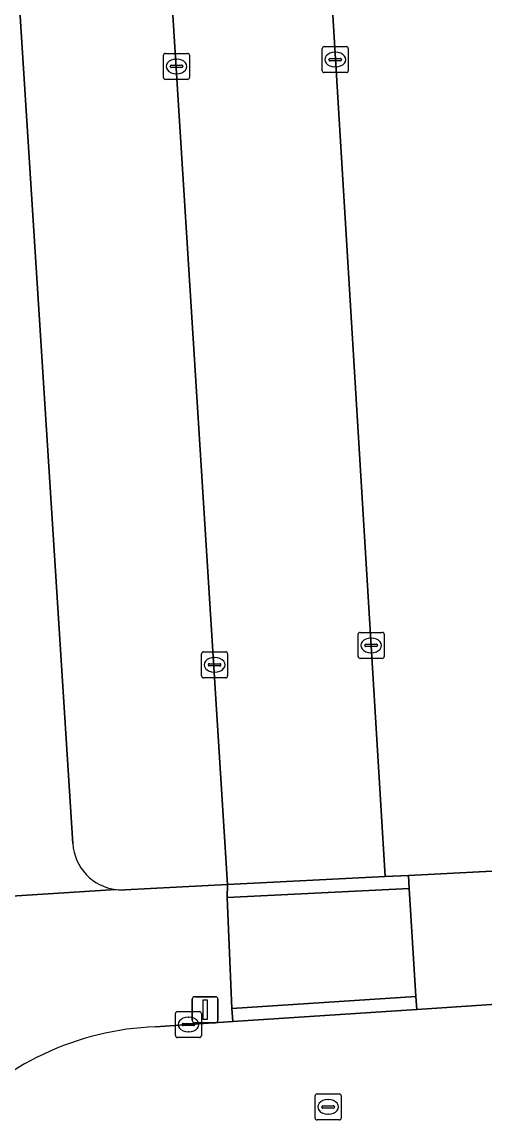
# Model space of a CAD drawing. Extents: x 159680 to 160786, y 387323 to 388340.
# Drawn here: x 160354.58 to 160372.37, y 387691.03 to 387733.33 of the extents above; entities that cross this region are included whole.
import ezdxf

# ---------------------------------------------------------------- set-up
doc = ezdxf.new("R2010")
doc.units = 0
for name, color, linetype in [('IMGEO_Kolk', 7, 'Continuous'), ('IMGEO_Lichtmast', 7, 'Continuous'), ('IMGEO_Parkeervlak_open', 7, 'Continuous'), ('IMGEO_Rijbaan_lokaal_open', 7, 'Continuous'), ('IMGEO_Rioolput', 7, 'Continuous'), ('IMGEO_Voetpad_open', 7, 'Continuous')]:
    doc.layers.add(name, color=color, linetype=linetype)

msp = doc.modelspace()

# ---------------------------------------------------------------- linework, layer by layer
at = {"layer": 'IMGEO_Kolk'}
for p, q in [((160366.119, 387731.459), (160366.119, 387732.311)), ((160366.194, 387732.385), (160367.046, 387732.385)), ((160367.12, 387732.311), (160367.12, 387731.459)), ((160360.018, 387731.198), (160360.018, 387732.05)), ((160360.093, 387732.124), (160360.945, 387732.124)), ((160360.506, 387731.904), (160360.531, 387731.904)), ((160361.019, 387732.05), (160361.019, 387731.198)), ((160366.378, 387731.879), (160366.378, 387731.891)), ((160366.816, 387731.842), (160366.418, 387731.842)), ((160366.421, 387731.928), (160366.819, 387731.928)), ((160366.607, 387732.165), (160366.632, 387732.165)), ((160366.862, 387731.891), (160366.862, 387731.879)), ((160360.277, 387731.618), (160360.277, 387731.63)), ((160360.715, 387731.581), (160360.317, 387731.581)), ((160360.32, 387731.667), (160360.718, 387731.667)), ((160360.761, 387731.63), (160360.761, 387731.618)), ((160366.63, 387731.605), (160366.605, 387731.605)), ((160360.945, 387731.124), (160360.093, 387731.124)), ((160360.529, 387731.344), (160360.504, 387731.344)), ((160367.046, 387731.385), (160366.194, 387731.385)), ((160367.573, 387709.876), (160368.425, 387709.876)), ((160367.498, 387708.95), (160367.498, 387709.802)), ((160367.8, 387709.419), (160368.198, 387709.419)), ((160367.986, 387709.656), (160368.011, 387709.656)), ((160368.499, 387709.802), (160368.499, 387708.95)), ((160361.482, 387708.203), (160361.482, 387709.055)), ((160361.557, 387709.129), (160362.409, 387709.129)), ((160362.483, 387709.055), (160362.483, 387708.203)), ((160367.757, 387709.37), (160367.757, 387709.382)), ((160368.195, 387709.333), (160367.797, 387709.333)), ((160368.009, 387709.096), (160367.984, 387709.096)), ((160368.241, 387709.382), (160368.241, 387709.37)), ((160361.741, 387708.623), (160361.741, 387708.635)), ((160362.179, 387708.586), (160361.781, 387708.586)), ((160361.784, 387708.672), (160362.182, 387708.672)), ((160361.97, 387708.909), (160361.995, 387708.909)), ((160362.225, 387708.635), (160362.225, 387708.623)), ((160368.425, 387708.876), (160367.573, 387708.876)), ((160362.409, 387708.129), (160361.557, 387708.129)), ((160361.993, 387708.349), (160361.968, 387708.349)), ((160360.478, 387694.382), (160360.478, 387695.234)), ((160360.553, 387695.308), (160361.405, 387695.308)), ((160360.966, 387695.088), (160360.991, 387695.088)), ((160361.479, 387695.234), (160361.479, 387694.382)), ((160360.737, 387694.802), (160360.737, 387694.814)), ((160361.175, 387694.765), (160360.777, 387694.765)), ((160360.78, 387694.851), (160361.178, 387694.851)), ((160361.221, 387694.814), (160361.221, 387694.802)), ((160361.405, 387694.308), (160360.553, 387694.308)), ((160360.989, 387694.528), (160360.964, 387694.528))]:
    msp.add_line(p, q, dxfattribs=at)
for points in [[(160366.119, 387731.459), (160366.119, 387732.311)], [(160366.194, 387732.385), (160367.046, 387732.385)], [(160367.12, 387732.311), (160367.12, 387731.459)], [(160360.018, 387731.198), (160360.018, 387732.05)], [(160360.093, 387732.124), (160360.945, 387732.124)], [(160361.019, 387732.05), (160361.019, 387731.198)], [(160360.945, 387731.124), (160360.093, 387731.124)], [(160367.046, 387731.385), (160366.194, 387731.385)], [(160367.573, 387709.876), (160368.425, 387709.876)], [(160367.498, 387708.95), (160367.498, 387709.802)], [(160368.499, 387709.802), (160368.499, 387708.95)], [(160361.482, 387708.203), (160361.482, 387709.055)], [(160361.557, 387709.129), (160362.409, 387709.129)], [(160362.483, 387709.055), (160362.483, 387708.203)], [(160368.425, 387708.876), (160367.573, 387708.876)], [(160362.409, 387708.129), (160361.557, 387708.129)], [(160360.478, 387694.382), (160360.478, 387695.234)], [(160360.553, 387695.308), (160361.405, 387695.308)], [(160361.479, 387695.234), (160361.479, 387694.382)], [(160361.405, 387694.308), (160360.553, 387694.308)]]:
    msp.add_lwpolyline(points, dxfattribs=at)
for centre, radius, start, end in [((160366.196, 387732.309), 0.0765, 91.552, 178.448), ((160366.196, 387732.309), 0.0765, 91.552, 178.448), ((160367.044, 387732.309), 0.0765, 1.552, 88.448), ((160367.044, 387732.309), 0.0765, 1.552, 88.448), ((160360.095, 387732.048), 0.0765, 91.552, 178.448), ((160360.095, 387732.048), 0.0765, 91.552, 178.448), ((160360.943, 387732.048), 0.0765, 1.552, 88.448), ((160360.943, 387732.048), 0.0765, 1.552, 88.448), ((160366.418, 387731.888), 0.0403, 85.8775, 175.7526), ((160366.415, 387731.878), 0.0366, 178.938, 274.7102), ((160366.819, 387731.885), 0.043, 264.8664, 352.4533), ((160366.823, 387731.89), 0.0386, 1.7309, 96.639), ((160360.317, 387731.627), 0.0403, 85.8775, 175.7526), ((160360.314, 387731.617), 0.0366, 178.938, 274.7102), ((160360.718, 387731.624), 0.043, 264.8664, 352.4533), ((160360.722, 387731.629), 0.0386, 1.7309, 96.639), ((160366.196, 387731.461), 0.0765, 181.552, 268.448), ((160366.196, 387731.461), 0.0765, 181.552, 268.448), ((160367.044, 387731.461), 0.0765, 271.552, 358.448), ((160367.044, 387731.461), 0.0765, 271.552, 358.448), ((160360.095, 387731.2), 0.0765, 181.552, 268.448), ((160360.095, 387731.2), 0.0765, 181.552, 268.448), ((160360.943, 387731.2), 0.0765, 271.552, 358.448), ((160360.943, 387731.2), 0.0765, 271.552, 358.448), ((160367.575, 387709.8), 0.0765, 91.552, 178.448), ((160367.575, 387709.8), 0.0765, 91.552, 178.448), ((160368.423, 387709.8), 0.0765, 1.552, 88.448), ((160368.423, 387709.8), 0.0765, 1.552, 88.448), ((160367.797, 387709.379), 0.0403, 85.8775, 175.7526), ((160368.202, 387709.381), 0.0386, 1.7309, 96.639), ((160361.559, 387709.053), 0.0765, 91.552, 178.448), ((160361.559, 387709.053), 0.0765, 91.552, 178.448), ((160362.407, 387709.053), 0.0765, 1.552, 88.448), ((160362.407, 387709.053), 0.0765, 1.552, 88.448), ((160367.794, 387709.369), 0.0366, 178.938, 274.7102), ((160368.198, 387709.376), 0.043, 264.8664, 352.4533), ((160361.781, 387708.632), 0.0403, 85.8775, 175.7526), ((160361.778, 387708.622), 0.0366, 178.938, 274.7102), ((160362.182, 387708.629), 0.043, 264.8664, 352.4533), ((160362.186, 387708.634), 0.0386, 1.7309, 96.639), ((160367.575, 387708.952), 0.0765, 181.552, 268.448), ((160367.575, 387708.952), 0.0765, 181.552, 268.448), ((160368.423, 387708.952), 0.0765, 271.552, 358.448), ((160368.423, 387708.952), 0.0765, 271.552, 358.448), ((160361.559, 387708.205), 0.0765, 181.552, 268.448), ((160361.559, 387708.205), 0.0765, 181.552, 268.448), ((160362.407, 387708.205), 0.0765, 271.552, 358.448), ((160362.407, 387708.205), 0.0765, 271.552, 358.448), ((160360.555, 387695.232), 0.0765, 91.552, 178.448), ((160360.555, 387695.232), 0.0765, 91.552, 178.448), ((160361.403, 387695.232), 0.0765, 1.552, 88.448), ((160361.403, 387695.232), 0.0765, 1.552, 88.448), ((160360.777, 387694.811), 0.0403, 85.8775, 175.7526), ((160360.774, 387694.801), 0.0366, 178.938, 274.7102), ((160361.178, 387694.808), 0.043, 264.8664, 352.4533), ((160361.182, 387694.813), 0.0386, 1.7309, 96.639), ((160360.555, 387694.384), 0.0765, 181.552, 268.448), ((160360.555, 387694.384), 0.0765, 181.552, 268.448), ((160361.403, 387694.384), 0.0765, 271.552, 358.448), ((160361.403, 387694.384), 0.0765, 271.552, 358.448)]:
    msp.add_arc(centre, radius, start, end, dxfattribs=at)
for centre, major_axis, ratio, start_param, end_param in [((160360.505, 387731.624), (-0.387, 0.002), 0.722429, 4.712389, 7.853982), ((160360.53, 387731.624), (-0.39, 0.002), 0.717154, 1.570796, 4.712389), ((160366.606, 387731.885), (-0.387, 0.002), 0.722429, 4.712389, 7.853982), ((160366.631, 387731.885), (-0.39, 0.002), 0.717154, 1.570796, 4.712389), ((160367.985, 387709.376), (-0.387, 0.002), 0.722429, 4.712389, 7.853982), ((160368.01, 387709.376), (-0.39, 0.002), 0.717154, 1.570796, 4.712389), ((160361.969, 387708.629), (-0.387, 0.002), 0.722429, 4.712389, 7.853982), ((160361.994, 387708.629), (-0.39, 0.002), 0.717154, 1.570796, 4.712389), ((160360.965, 387694.808), (-0.387, 0.002), 0.722429, 4.712389, 7.853982), ((160360.99, 387694.808), (-0.39, 0.002), 0.717154, 1.570796, 4.712389)]:
    msp.add_ellipse(centre, major_axis=major_axis, ratio=ratio, start_param=start_param, end_param=end_param, dxfattribs=at)
at = {"layer": 'IMGEO_Lichtmast'}
for p, q in [((160361.223, 387695.877), (160362.013, 387695.877)), ((160362.013, 387695.877), (160361.223, 387695.877)), ((160361.123, 387694.977), (160361.123, 387695.777)), ((160361.123, 387695.777), (160361.123, 387694.977)), ((160362.113, 387695.777), (160362.113, 387694.977)), ((160362.113, 387694.977), (160362.113, 387695.777)), ((160362.013, 387694.877), (160361.223, 387694.877)), ((160361.223, 387694.877), (160362.013, 387694.877))]:
    msp.add_line(p, q, dxfattribs=at)
msp.add_lwpolyline([(160361.543, 387695.752), (160361.693, 387695.752), (160361.693, 387695.002), (160361.543, 387695.002), (160361.543, 387695.752)], dxfattribs=at)
for centre, start, end in [((160361.223, 387695.777), 90, 180), ((160361.223, 387695.777), 90, 180), ((160362.013, 387695.777), 0, 90), ((160362.013, 387695.777), 360, 90), ((160361.223, 387694.977), 180, 270), ((160361.223, 387694.977), 180, 270), ((160362.013, 387694.977), 270, 0), ((160362.013, 387694.977), 270, 0)]:
    msp.add_arc(centre, 0.1, start, end, dxfattribs=at)
at = {"layer": 'IMGEO_Parkeervlak_open'}
for points in [[(160358.531, 387699.981), (160362.482, 387700.184), (160359.59, 387746.24)], [(160353.847, 387744.031), (160356.538, 387701.758)], [(160366.368, 387736.143), (160368.541, 387700.494), (160369.434, 387700.54), (160372.653, 387700.705)]]:
    msp.add_lwpolyline(points, dxfattribs=at)
for centre, radius, start, end in [((160358.434, 387701.878), 1.9, 183.6295, 262.9274), ((160358.436, 387701.937), 1.959, 263.0737, 272.7738)]:
    msp.add_arc(centre, radius, start, end, dxfattribs=at)
at = {"layer": 'IMGEO_Rijbaan_lokaal_open'}
for points in [[(160378.568, 387747.467), (160377.572, 387747.412), (160364.092, 387746.559), (160359.59, 387746.24), (160362.482, 387700.184), (160368.541, 387700.494), (160366.368, 387736.143), (160366.288, 387737.274)], [(160491.682, 387703.355), (160486.008, 387702.939), (160477.957, 387702.379), (160477.777, 387702.367), (160464.79, 387701.481), (160447.454, 387700.489), (160425.883, 387699.152), (160410.295, 387698.102), (160403.188, 387697.624), (160398.414, 387697.302), (160369.75, 387695.391), (160362.683, 387694.92), (160359.719, 387694.722)]]:
    msp.add_lwpolyline(points, dxfattribs=at)
msp.add_arc((160360.131, 387683.684), 11.046, 92.1396, 138.3478, dxfattribs=at)
at = {"layer": 'IMGEO_Rioolput'}
for p, q in [((160365.845, 387691.216), (160365.845, 387692.068)), ((160365.92, 387692.142), (160366.772, 387692.142)), ((160366.846, 387692.068), (160366.846, 387691.216)), ((160366.104, 387691.636), (160366.104, 387691.648)), ((160366.147, 387691.685), (160366.545, 387691.685)), ((160366.333, 387691.922), (160366.358, 387691.922)), ((160366.588, 387691.648), (160366.588, 387691.636)), ((160366.542, 387691.599), (160366.144, 387691.599)), ((160366.356, 387691.362), (160366.331, 387691.362)), ((160366.772, 387691.142), (160365.92, 387691.142))]:
    msp.add_line(p, q, dxfattribs=at)
for points in [[(160365.845, 387691.216), (160365.845, 387692.068)], [(160365.92, 387692.142), (160366.772, 387692.142)], [(160366.846, 387692.068), (160366.846, 387691.216)], [(160366.772, 387691.142), (160365.92, 387691.142)]]:
    msp.add_lwpolyline(points, dxfattribs=at)
for centre, radius, start, end in [((160365.922, 387692.066), 0.0765, 91.552, 178.448), ((160365.922, 387692.066), 0.0765, 91.552, 178.448), ((160366.77, 387692.066), 0.0765, 1.552, 88.448), ((160366.77, 387692.066), 0.0765, 1.552, 88.448), ((160366.144, 387691.645), 0.0403, 85.8775, 175.7526), ((160366.141, 387691.635), 0.0366, 178.938, 274.7102), ((160366.545, 387691.642), 0.043, 264.8664, 352.4533), ((160366.549, 387691.647), 0.0386, 1.7309, 96.639), ((160365.922, 387691.218), 0.0765, 181.552, 268.448), ((160365.922, 387691.218), 0.0765, 181.552, 268.448), ((160366.77, 387691.218), 0.0765, 271.552, 358.448), ((160366.77, 387691.218), 0.0765, 271.552, 358.448)]:
    msp.add_arc(centre, radius, start, end, dxfattribs=at)
for centre, major_axis, ratio, start_param, end_param in [((160366.332, 387691.642), (-0.387, 0.002), 0.722429, 4.712389, 7.853982), ((160366.357, 387691.642), (-0.39, 0.002), 0.717154, 1.570796, 4.712389)]:
    msp.add_ellipse(centre, major_axis=major_axis, ratio=ratio, start_param=start_param, end_param=end_param, dxfattribs=at)
at = {"layer": 'IMGEO_Voetpad_open'}
for points in [[(160356.538, 387701.758), (160353.847, 387744.031)], [(160397.636, 387702.411), (160395.714, 387702.1), (160394.21, 387702.003), (160378.274, 387700.977), (160376.557, 387700.866), (160372.653, 387700.705), (160369.434, 387700.54), (160369.457, 387700.041), (160369.719, 387695.89), (160369.75, 387695.391), (160398.414, 387697.302), (160403.188, 387697.624), (160403.16, 387698.122), (160403.047, 387700.223)], [(160359.719, 387694.722), (160362.683, 387694.92), (160362.652, 387695.419), (160362.464, 387699.683), (160362.482, 387700.184), (160358.531, 387699.981)], [(160358.2, 387699.993), (160352.754, 387699.654)], [(160352.754, 387699.654), (160358.2, 387699.993)]]:
    msp.add_lwpolyline(points, dxfattribs=at)
for points in [[(160368.541, 387700.494), (160362.482, 387700.184), (160362.464, 387699.683), (160369.457, 387700.041), (160369.434, 387700.54)], [(160369.457, 387700.041), (160362.464, 387699.683), (160362.652, 387695.419), (160369.719, 387695.89)], [(160362.683, 387694.92), (160369.75, 387695.391), (160369.719, 387695.89), (160362.652, 387695.419)]]:
    msp.add_lwpolyline(points, close=True, dxfattribs=at)
for centre, radius, start, end in [((160358.434, 387701.878), 1.9, 183.6295, 262.9274), ((160358.436, 387701.937), 1.959, 263.0737, 272.7738), ((160360.131, 387683.684), 11.046, 92.1396, 138.3478)]:
    msp.add_arc(centre, radius, start, end, dxfattribs=at)

doc.saveas('drawing.dxf')
